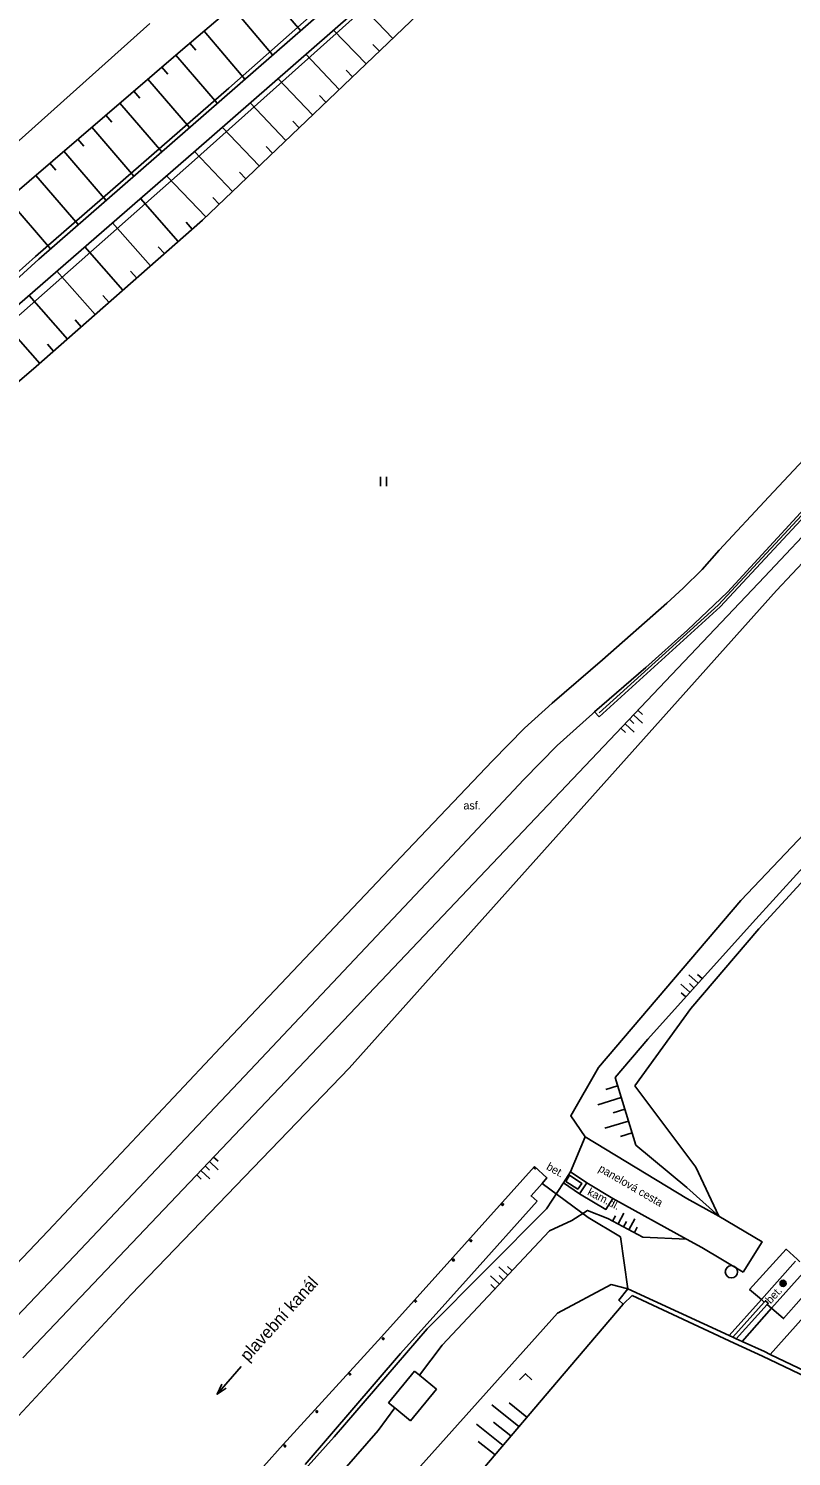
# Model space of a CAD drawing. Extents: x -538441 to -536770, y -1181008 to -1179809.
# Drawn here: x -537932 to -537869.9, y -1180273.6 to -1180157.6 of the extents above; entities that cross this region are included whole.
import ezdxf

# ---------------------------------------------------------------- set-up
doc = ezdxf.new("R2010")
doc.units = 0
for name, color, linetype in [('Vrstva 10', 7, 'Continuous'), ('Vrstva 11', 7, 'Continuous'), ('Vrstva 14', 7, 'Continuous'), ('Vrstva 15', 7, 'Continuous'), ('Vrstva 23', 7, 'Continuous'), ('Vrstva 25', 7, 'Continuous'), ('Vrstva 27', 7, 'Continuous'), ('Vrstva 36', 7, 'Continuous'), ('Vrstva 40', 7, 'Continuous'), ('Vrstva 45', 7, 'Continuous'), ('Vrstva 5', 7, 'Continuous'), ('Vrstva 7', 7, 'Continuous'), ('Vrstva 8', 7, 'Continuous'), ('Vrstva 9', 7, 'Continuous')]:
    doc.layers.add(name, color=color, linetype=linetype)

msp = doc.modelspace()

# ---------------------------------------------------------------- linework, layer by layer
at = {"layer": 'Vrstva 10'}
for p, q in [((-537871.768, -1180195.642), (-537862.762, -1180186.022)), ((-537875.133, -1180203.393), (-537864.325, -1180191.635)), ((-537875.805, -1180199.981), (-537871.768, -1180195.642)), ((-537885.308, -1180208.887), (-537880.07, -1180204.274)), ((-537889.397, -1180212.397), (-537885.308, -1180208.887)), ((-537885.942, -1180213.119), (-537881.769, -1180209.499)), ((-537901.173, -1180224.365), (-537894.245, -1180217.081)), ((-537899.196, -1180226.586), (-537891.701, -1180218.604)), ((-537916.36, -1180240.39), (-537901.173, -1180224.365)), ((-537913.945, -1180242.221), (-537899.196, -1180226.586)), ((-537930.37, -1180255.278), (-537916.36, -1180240.39)), ((-537928.23, -1180257.308), (-537913.945, -1180242.221)), ((-537943.765, -1180269.297), (-537930.37, -1180255.278)), ((-537941.282, -1180270.944), (-537928.23, -1180257.308)), ((-537923.62, -1180260.44), (-537979.548, -1180320.63))]:
    msp.add_line(p, q, dxfattribs=at)
for points in [[(-537880.07, -1180204.274), (-537878.73, -1180203.067), (-537877.193, -1180201.554), (-537875.805, -1180199.981)], [(-537881.769, -1180209.499), (-537878.384, -1180206.473), (-537875.133, -1180203.393)], [(-537894.245, -1180217.081), (-537891.639, -1180214.444), (-537889.397, -1180212.397)], [(-537891.701, -1180218.604), (-537888.995, -1180215.851), (-537886.123, -1180213.271), (-537885.942, -1180213.119)], [(-537897.427, -1180257.56), (-537897.339, -1180257.641), (-537897.42, -1180257.73), (-537897.508, -1180257.649), (-537897.427, -1180257.56)], [(-537900.497, -1180260.91), (-537900.409, -1180260.991), (-537900.49, -1180261.08), (-537900.578, -1180260.999), (-537900.497, -1180260.91)], [(-537903.137, -1180263.95), (-537903.049, -1180264.031), (-537903.13, -1180264.12), (-537903.218, -1180264.039), (-537903.137, -1180263.95)], [(-537905.918, -1180266.929), (-537905.837, -1180266.84), (-537905.749, -1180266.921), (-537905.83, -1180267.01), (-537905.918, -1180266.929)], [(-537908.618, -1180269.969), (-537908.537, -1180269.88), (-537908.449, -1180269.961), (-537908.53, -1180270.05), (-537908.618, -1180269.969)], [(-537911.208, -1180272.759), (-537911.127, -1180272.67), (-537911.039, -1180272.751), (-537911.12, -1180272.84), (-537911.208, -1180272.759)]]:
    msp.add_lwpolyline(points, dxfattribs=at)
at = {"layer": 'Vrstva 11'}
for p, q in [((-537863.652, -1180191.591), (-537875.72, -1180204.586)), ((-537875.72, -1180204.586), (-537885.572, -1180213.512)), ((-537885.572, -1180213.512), (-537885.942, -1180213.119)), ((-537886.7, -1180247.63), (-537878.45, -1180252.65)), ((-537897.46, -1180257.43), (-537890.83, -1180250.05)), ((-537887.16, -1180252.27), (-537886.56, -1180251.38)), ((-537890.62, -1180252.87), (-537895.95, -1180258.82)), ((-537873.86, -1180258.62), (-537877.22, -1180256.63)), ((-537903.27, -1180263.88), (-537897.46, -1180257.43)), ((-537895.95, -1180258.82), (-537901.71, -1180265.23)), ((-537871.662, -1180265.309), (-537866.967, -1180260.042)), ((-537911.26, -1180272.64), (-537903.27, -1180263.88)), ((-537901.71, -1180265.23), (-537909.46, -1180274.27)), ((-537919.29, -1180281.53), (-537911.26, -1180272.64))]:
    msp.add_line(p, q, dxfattribs=at)
for points in [[(-537890.83, -1180250.05), (-537889.81, -1180250.98), (-537890.215, -1180251.438), (-537891.1, -1180252.44), (-537890.62, -1180252.87)], [(-537890.777, -1180250.09), (-537890.689, -1180250.171), (-537890.77, -1180250.26), (-537890.858, -1180250.179), (-537890.777, -1180250.09)], [(-537886.56, -1180251.38), (-537887.904, -1180250.474), (-537888.474, -1180251.384), (-537887.16, -1180252.27)], [(-537888.27, -1180251.26), (-537887.97, -1180250.75), (-537886.99, -1180251.42), (-537887.31, -1180251.88), (-537888.27, -1180251.26)], [(-537887.16, -1180252.27), (-537885.02, -1180253.53), (-537884.45, -1180252.66), (-537886.56, -1180251.38)], [(-537893.417, -1180253.06), (-537893.329, -1180253.141), (-537893.41, -1180253.23), (-537893.498, -1180253.149), (-537893.417, -1180253.06)], [(-537877.22, -1180256.63), (-537878.461, -1180255.949), (-537884.45, -1180252.66)], [(-537878.45, -1180252.65), (-537875.84, -1180254.08), (-537872.32, -1180256.16), (-537873.86, -1180258.62)], [(-537895.997, -1180255.99), (-537895.909, -1180256.071), (-537895.99, -1180256.16), (-537896.078, -1180256.079), (-537895.997, -1180255.99)], [(-537872.14, -1180261.061), (-537872.38, -1180260.855), (-537873.34, -1180260.03), (-537870.37, -1180256.77), (-537869.465, -1180257.583), (-537869.242, -1180257.783)], [(-537874.99, -1180263.782), (-537872.38, -1180260.855), (-537869.594, -1180257.729)], [(-537869.019, -1180257.984), (-537868.647, -1180258.318), (-537867.72, -1180259.15), (-537870.58, -1180262.4), (-537871.545, -1180261.571), (-537871.912, -1180261.256)], [(-537873.943, -1180264.26), (-537871.545, -1180261.571), (-537868.768, -1180258.456), (-537868.647, -1180258.318)]]:
    msp.add_lwpolyline(points, dxfattribs=at)
at = {"layer": 'Vrstva 14'}
for p, q in [((-537907.77, -1180149.37), (-537919.61, -1180159.43)), ((-537903.254, -1180152.008), (-537931.12, -1180176.32)), ((-537915.67, -1180162.44), (-537903.68, -1180151.81)), ((-537918.56, -1180167.66), (-537901.72, -1180152.97)), ((-537901.49, -1180153.09), (-537918.46, -1180168.28)), ((-537917.82, -1180173.16), (-537899.09, -1180155.29)), ((-537919.61, -1180159.43), (-537934.03, -1180171.82)), ((-537931.39, -1180176.11), (-537915.67, -1180162.44)), ((-537934.56, -1180181.57), (-537918.56, -1180167.66)), ((-537918.46, -1180168.28), (-537933.94, -1180181.97)), ((-537872.13, -1180202.15), (-537841.52, -1180169.52)), ((-537871.14, -1180203.25), (-537840.8, -1180170.77)), ((-537931.55, -1180185.24), (-537917.82, -1180173.16)), ((-537951.33, -1180193.87), (-537931.39, -1180176.11)), ((-537931.12, -1180176.32), (-537950.83, -1180194.25)), ((-537948.57, -1180199.6), (-537931.55, -1180185.24)), ((-537905.33, -1180237.11), (-537872.13, -1180202.15)), ((-537905.891, -1180242.05), (-537871.14, -1180203.25)), ((-537856.91, -1180210.4), (-537874.06, -1180228.43)), ((-537856, -1180211.47), (-537873.09, -1180230.24)), ((-537874.06, -1180228.43), (-537885.63, -1180242)), ((-537873.09, -1180230.24), (-537881.62, -1180239.69)), ((-537932.44, -1180265.59), (-537905.33, -1180237.11)), ((-537881.62, -1180239.69), (-537884.28, -1180242.81)), ((-537923.62, -1180260.44), (-537905.891, -1180242.05)), ((-537884.28, -1180242.81), (-537882.58, -1180248.32)), ((-537886.7, -1180247.63), (-537887.904, -1180250.474)), ((-537882.58, -1180248.32), (-537878.45, -1180251.76)), ((-537888.474, -1180251.384), (-537889.85, -1180253.49)), ((-537878.45, -1180251.76), (-537875.84, -1180254.08)), ((-537889.85, -1180253.49), (-537899.55, -1180263.24)), ((-537887.8, -1180254.44), (-537889.61, -1180255.27)), ((-537889.61, -1180255.27), (-537898.32, -1180264.56)), ((-537883.621, -1180261.228), (-537889.508, -1180268.143)), ((-537888.95, -1180261.96), (-537901.27, -1180275.7)), ((-537899.55, -1180263.24), (-537907.11, -1180272.02)), ((-537898.32, -1180264.56), (-537900.17, -1180267.011)), ((-537889.508, -1180268.143), (-537895.333, -1180274.995)), ((-537902.174, -1180269.667), (-537903.55, -1180271.49)), ((-537907.11, -1180272.02), (-537923.24, -1180289.86)), ((-537903.55, -1180271.49), (-537907.032, -1180275.51))]:
    msp.add_line(p, q, dxfattribs=at)
for points in [[(-537885.63, -1180242), (-537887.88, -1180245.93), (-537886.7, -1180247.63)], [(-537878.461, -1180255.949), (-537882.02, -1180255.79), (-537884.86, -1180254.28), (-537886.51, -1180253.62), (-537887.8, -1180254.44)], [(-537883.23, -1180260), (-537884.59, -1180259.64), (-537888.95, -1180261.96)]]:
    msp.add_lwpolyline(points, dxfattribs=at)
at = {"layer": 'Vrstva 15'}
for p, q in [((-537913.124, -1180153.919), (-537909.855, -1180157.767)), ((-537915.41, -1180155.862), (-537912.116, -1180159.739)), ((-537902.355, -1180158.405), (-537904.896, -1180155.741)), ((-537917.696, -1180157.804), (-537914.376, -1180161.712)), ((-537904.525, -1180160.476), (-537907.159, -1180157.715)), ((-537918.84, -1180158.775), (-537918.354, -1180159.347)), ((-537903.44, -1180159.44), (-537903.958, -1180158.897)), ((-537921.119, -1180160.726), (-537920.63, -1180161.295)), ((-537919.981, -1180159.749), (-537916.616, -1180163.665)), ((-537906.696, -1180162.546), (-537909.422, -1180159.689)), ((-537922.256, -1180161.704), (-537918.876, -1180165.638)), ((-537908.866, -1180164.617), (-537911.685, -1180161.663)), ((-537905.61, -1180161.511), (-537906.128, -1180160.968)), ((-537923.394, -1180162.681), (-537922.905, -1180163.25)), ((-537907.781, -1180163.582), (-537908.299, -1180163.039)), ((-537924.532, -1180163.659), (-537921.137, -1180167.61)), ((-537911.037, -1180166.688), (-537913.948, -1180163.637)), ((-537925.669, -1180164.636), (-537925.181, -1180165.205)), ((-537909.952, -1180165.653), (-537910.469, -1180165.11)), ((-537927.945, -1180166.592), (-537927.456, -1180167.16)), ((-537926.807, -1180165.614), (-537923.397, -1180169.582)), ((-537913.207, -1180168.759), (-537916.211, -1180165.611)), ((-537929.083, -1180167.569), (-537925.658, -1180171.555)), ((-537915.378, -1180170.83), (-537918.474, -1180167.585)), ((-537912.122, -1180167.724), (-537912.64, -1180167.181)), ((-537930.22, -1180168.547), (-537929.732, -1180169.115)), ((-537931.358, -1180169.524), (-537927.919, -1180173.527)), ((-537917.549, -1180172.901), (-537920.74, -1180169.556)), ((-537914.293, -1180169.795), (-537914.81, -1180169.252)), ((-537933.633, -1180171.479), (-537930.179, -1180175.499)), ((-537919.791, -1180174.894), (-537922.863, -1180171.401)), ((-537916.463, -1180171.866), (-537916.981, -1180171.323)), ((-537922.043, -1180176.875), (-537925.128, -1180173.37)), ((-537918.664, -1180173.903), (-537919.16, -1180173.34)), ((-537924.295, -1180178.857), (-537927.392, -1180175.338)), ((-537920.917, -1180175.885), (-537921.412, -1180175.322)), ((-537926.548, -1180180.839), (-537929.656, -1180177.306)), ((-537923.169, -1180177.866), (-537923.665, -1180177.303)), ((-537928.8, -1180182.82), (-537931.92, -1180179.275)), ((-537925.421, -1180179.848), (-537925.917, -1180179.285)), ((-537931.052, -1180184.802), (-537934.184, -1180181.243)), ((-537927.674, -1180181.83), (-537928.169, -1180181.267)), ((-537929.926, -1180183.811), (-537930.422, -1180183.248)), ((-537882.421, -1180212.985), (-537882.058, -1180213.33)), ((-537883.453, -1180214.073), (-537882.728, -1180214.762)), ((-537883.109, -1180213.711), (-537882.747, -1180214.055)), ((-537882.765, -1180213.349), (-537882.039, -1180214.037)), ((-537883.797, -1180214.437), (-537883.435, -1180214.781)), ((-537877.524, -1180235.152), (-537878.266, -1180234.482)), ((-537877.189, -1180234.781), (-537877.56, -1180234.446)), ((-537878.194, -1180235.894), (-537878.936, -1180235.224)), ((-537878.529, -1180236.265), (-537878.9, -1180235.93)), ((-537877.859, -1180235.523), (-537878.23, -1180235.188)), ((-537884.071, -1180243.489), (-537885.026, -1180243.784)), ((-537883.776, -1180244.444), (-537885.687, -1180245.034)), ((-537883.481, -1180245.4), (-537884.437, -1180245.695)), ((-537883.186, -1180246.356), (-537885.097, -1180246.945)), ((-537882.891, -1180247.311), (-537883.847, -1180247.606)), ((-537917.604, -1180250.004), (-537917.242, -1180250.349)), ((-537917.259, -1180249.642), (-537916.535, -1180250.331)), ((-537916.915, -1180249.279), (-537916.553, -1180249.624)), ((-537918.293, -1180250.729), (-537917.931, -1180251.073)), ((-537917.949, -1180250.366), (-537917.224, -1180251.055)), ((-537884.474, -1180254.485), (-537884.239, -1180254.043)), ((-537884.032, -1180254.719), (-537883.563, -1180253.836)), ((-537883.591, -1180254.954), (-537883.356, -1180254.513)), ((-537883.15, -1180255.189), (-537882.68, -1180254.306)), ((-537882.708, -1180255.423), (-537882.473, -1180254.982)), ((-537892.997, -1180258.882), (-537893.727, -1180258.198)), ((-537892.655, -1180258.517), (-537893.02, -1180258.176)), ((-537893.681, -1180259.612), (-537894.41, -1180258.928)), ((-537893.339, -1180259.247), (-537893.704, -1180258.905)), ((-537894.023, -1180259.977), (-537894.388, -1180259.635)), ((-537892.091, -1180271.181), (-537894.303, -1180269.415)), ((-537891.443, -1180270.419), (-537892.898, -1180269.257)), ((-537893.387, -1180272.705), (-537895.551, -1180270.978)), ((-537892.739, -1180271.943), (-537894.146, -1180270.82)), ((-537894.035, -1180273.468), (-537895.393, -1180272.383))]:
    msp.add_line(p, q, dxfattribs=at)
at = {"layer": 'Vrstva 23'}
for p, q in [((-537872.58, -1180230.75), (-537855.3, -1180211.82)), ((-537878.11, -1180237.2), (-537872.58, -1180230.75)), ((-537882.66, -1180243.5), (-537878.11, -1180237.2)), ((-537877.71, -1180250.1), (-537882.66, -1180243.5)), ((-537875.84, -1180254.08), (-537877.71, -1180250.1))]:
    msp.add_line(p, q, dxfattribs=at)
at = {"layer": 'Vrstva 25'}
for radius in [0.25, 0.2, 0.15, 0.1, 0.05]:
    msp.add_circle((-537870.611, -1180259.545), radius, dxfattribs=at)
at = {"layer": 'Vrstva 27'}
msp.add_circle((-537874.82, -1180258.6), 0.5, dxfattribs=at)
at = {"layer": 'Vrstva 36'}
for p, q in [((-537903.35, -1180194.775), (-537903.35, -1180194.025)), ((-537902.849, -1180194.775), (-537902.849, -1180194.025))]:
    msp.add_line(p, q, dxfattribs=at)
msp.add_lwpolyline([(-537892.045, -1180267.384), (-537891.545, -1180266.884), (-537891.045, -1180267.384)], dxfattribs=at)
at = {"layer": 'Vrstva 45'}
msp.add_line((-537914.663, -1180266.296), (-537916.638, -1180268.554), dxfattribs=at)
msp.add_lwpolyline([(-537915.888, -1180268.046), (-537916.638, -1180268.554), (-537916.234, -1180267.743)], dxfattribs=at)
at = {"layer": 'Vrstva 5'}
for p, q in [((-537922.11, -1180157.18), (-537946.097, -1180178.651)), ((-537902.69, -1180269.24), (-537900.57, -1180266.68)), ((-537900.57, -1180266.68), (-537900.17, -1180267.011)), ((-537900.17, -1180267.011), (-537898.799, -1180268.147)), ((-537898.799, -1180268.147), (-537900.919, -1180270.707)), ((-537902.174, -1180269.667), (-537902.69, -1180269.24)), ((-537900.919, -1180270.707), (-537902.174, -1180269.667))]:
    msp.add_line(p, q, dxfattribs=at)
at = {"layer": 'Vrstva 7'}
for p, q in [((-537882.894, -1180260.517), (-537883.621, -1180261.228)), ((-537874.584, -1180264.408), (-537882.894, -1180260.517)), ((-537872.286, -1180265.454), (-537874.584, -1180264.408))]:
    msp.add_line(p, q, dxfattribs=at)
for points in [[(-537890.215, -1180251.438), (-537886.45, -1180254.18), (-537883.84, -1180255.76)], [(-537883.621, -1180261.228), (-537883.98, -1180260.9), (-537883.23, -1180260)], [(-537874.418, -1180264.044), (-537874.704, -1180263.913), (-537874.99, -1180263.782), (-537883.23, -1180260)], [(-537874.418, -1180264.044), (-537871.912, -1180261.256), (-537871.825, -1180261.16), (-537872.048, -1180260.959), (-537872.14, -1180261.061), (-537874.704, -1180263.913)], [(-537872.12, -1180265.09), (-537873.943, -1180264.26), (-537874.418, -1180264.044)], [(-537845.92, -1180277.58), (-537852.459, -1180274.463), (-537871.662, -1180265.309), (-537872.12, -1180265.09)], [(-537872.286, -1180265.454), (-537852.702, -1180274.79), (-537846.535, -1180277.73)]]:
    msp.add_lwpolyline(points, dxfattribs=at)
at = {"layer": 'Vrstva 8'}
msp.add_line((-537883.84, -1180255.76), (-537883.23, -1180260), dxfattribs=at)
at = {"layer": 'Vrstva 9'}
for p, q in [((-537863.601, -1180191.197), (-537875.892, -1180204.433)), ((-537875.892, -1180204.433), (-537885.566, -1180213.197))]:
    msp.add_line(p, q, dxfattribs=at)

# ---------------------------------------------------------------- texts
at = {"layer": 'Vrstva 40'}
msp.add_text('asf.', height=0.65, dxfattribs=at).set_placement((-537896.603, -1180221.04))
for s, rotation, p in [('bet.', 329.98557, (-537889.919, -1180250.242)), ('panelová cesta', 329.7902, (-537885.684, -1180250.395)), ('kam.dl.', 332.70691, (-537886.575, -1180252.32)), ('bet.', 47.25299, (-537871.627, -1180261.243))]:
    msp.add_text(s, height=0.65, rotation=rotation, dxfattribs=at).set_placement(p)
at = {"layer": 'Vrstva 45'}
msp.add_text('plavební kanál', height=1, rotation=47.88175, dxfattribs=at).set_placement((-537914.128, -1180265.955))

doc.saveas('drawing.dxf')
